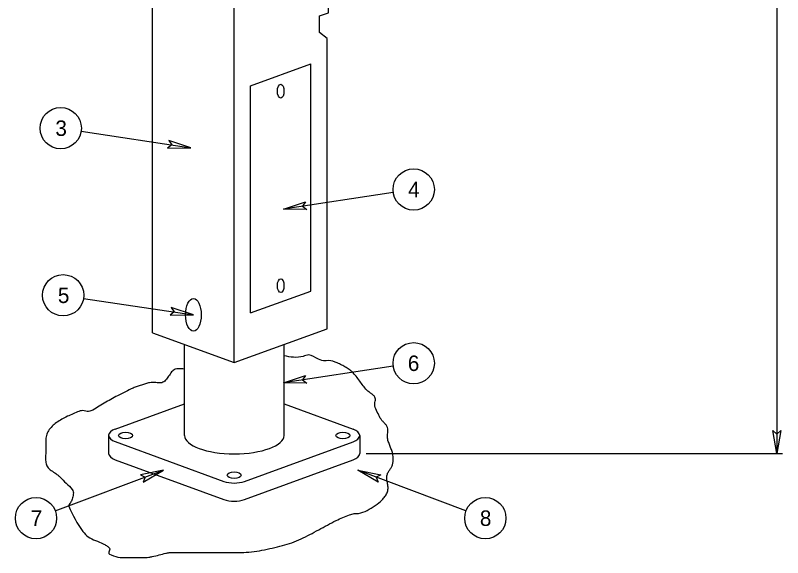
# Model space of a CAD drawing. Extents: x 99968 to 128667, y 90163 to 102182.
# Drawn here: x 121751 to 122345, y 100949 to 101369 of the extents above; entities that cross this region are included whole.
import ezdxf

# ---------------------------------------------------------------- set-up
doc = ezdxf.new("R2010")
doc.units = 0
doc.layers.add('RD Standard Plans Active', color=7, linetype='Continuous')

msp = doc.modelspace()

# ---------------------------------------------------------------- linework, layer by layer
at = {"layer": 'RD Standard Plans Active'}
for p, q in [((122340.33, 101823.69), (122340.33, 101029.94)), ((121920.12, 101100.51), (121920.14, 101423.41)), ((121856.86, 101123.53), (121856.86, 101390.39)), ((121932.82, 101314.84), (121979.33, 101331.77)), ((121932.81, 101138.87), (121932.82, 101314.84)), ((121801.5, 101279.61), (121886.6, 101266.8)), ((122043.27, 101232.1), (121958.17, 101219.29)), ((121803.38, 101150.2), (121888.49, 101137.39)), ((121932.81, 101138.87), (121979.33, 101155.81)), ((121881.59, 101043.99), (121881.59, 101114.53)), ((121958.64, 101043.99), (121958.64, 101114.53)), ((122043.27, 101097.54), (121958.17, 101084.73)), ((121827.91, 101048.98), (121881.59, 101068.53)), ((121958.64, 101068.44), (122012.19, 101048.86)), ((121822.83, 101044.1), (121822.83, 101030.06)), ((122017.27, 101043.98), (122017.27, 101029.94)), ((121827.91, 101039.21), (121912.11, 101008.41)), ((121927.95, 101008.41), (122012.19, 101039.08)), ((122022.31, 101029.94), (122344.88, 101029.94)), ((121827.91, 101025.18), (121912.11, 100994.39)), ((121927.95, 100994.38), (122012.19, 101025.05)), ((121781.52, 100985.55), (121865.31, 101017.07)), ((122099.61, 100985.55), (122015.83, 101017.07))]:
    msp.add_line(p, q, dxfattribs=at)
for points in [[(121992.01, 101126.68), (121992.01, 101351.34), (121986.15, 101356.06), (121986.15, 101369.03), (121993.22, 101371.39), (121993.22, 101418.47)], [(121979.33, 101155.81), (121979.33, 101331.77)], [(121856.85, 101123.54), (121920.12, 101100.51), (121992, 101126.67)], [(121856.85, 101123.54), (121920.12, 101100.51), (121992, 101126.67)]]:
    msp.add_lwpolyline(points, dxfattribs=at)
for points in [[(121868.46, 101266.46), (121886.6, 101266.8), (121869.36, 101272.47), (121871.69, 101269.05)], [(121976.31, 101218.95), (121958.17, 101219.29), (121975.41, 101224.96), (121973.08, 101221.54)], [(121870.35, 101137.05), (121888.49, 101137.39), (121871.25, 101143.06), (121873.58, 101139.64)], [(121976.31, 101084.39), (121958.17, 101084.73), (121975.41, 101090.4), (121973.08, 101086.98)], [(122343.37, 101047.83), (122340.33, 101029.94), (122337.29, 101047.83), (122340.33, 101045.02)], [(121849.63, 101007.93), (121865.31, 101017.07), (121847.49, 101013.61), (121851.19, 101011.76)], [(122031.5, 101007.93), (122015.83, 101017.07), (122033.64, 101013.61), (122029.94, 101011.76)]]:
    msp.add_lwpolyline(points, close=True, dxfattribs=at)
for centre in [(121785.68, 101281.99), (122059.09, 101234.48), (121787.56, 101152.58), (122059.09, 101099.92), (121766.55, 100979.92), (122114.59, 100979.92)]:
    msp.add_circle(centre, 16, dxfattribs=at)
for centre, major_axis in [((121956.07, 101310.62), (0, -5.38)), ((121956.07, 101160.03), (0, 5.38)), ((121888.49, 101137.39), (0, -12.68)), ((121835.95, 101043.97), (-5.38, 0)), ((122004.29, 101043.97), (5.38, 0)), ((121920.04, 101013.3), (5.38, 0))]:
    msp.add_ellipse(centre, major_axis=major_axis, ratio=0.474581, dxfattribs=at)
for centre, major_axis, ratio, start_param, end_param in [((121835.81, 101044.1), (-12.99, 0), 0.474581, 5.36678, 7.19965), ((121920.12, 101043.99), (38.53, 0), 0.369209, 3.141593, 6.283185), ((122004.29, 101043.97), (12.99, 0), 0.474581, 5.366721, 7.19959), ((121835.81, 101030.07), (-12.99, 0), 0.474581, 6.281239, 7.19965), ((122004.29, 101029.94), (12.99, 0), 0.474581, 5.366721, 6.283186), ((121920.04, 101013.3), (12.99, 0), 0.474581, 4.055853, 5.367363), ((121920.04, 100999.27), (12.99, 0), 0.474581, 4.055853, 5.367363)]:
    msp.add_ellipse(centre, major_axis=major_axis, ratio=ratio, start_param=start_param, end_param=end_param, dxfattribs=at)
for points in [[(121791.95, 100989.17), (121802.89, 100969.65), (121807.03, 100965.45), (121812.68, 100962.62), (121818.54, 100960.13), (121821.14, 100958.69), (121823.29, 100956.93), (121823.51, 100956.59), (121823.59, 100955.1), (121822.92, 100952.57), (121824.7, 100951.51), (121831.74, 100949.54), (121837.31, 100949.54), (121851.34, 100949.54), (121854, 100949.71), (121856.63, 100950.14), (121861.85, 100951.46), (121867.08, 100952.78), (121869.71, 100953.22), (121872.36, 100953.39), (121883.3, 100953.39), (121897.33, 100953.39), (121911.36, 100953.39), (121925.38, 100953.39), (121933.49, 100953.86), (121941.54, 100955.1), (121949.54, 100956.81), (121957.51, 100958.71), (121964.8, 100960.92), (121971.84, 100963.85), (121985.5, 100970.93), (121999.05, 100978.11), (122009.5, 100982.46), (122011.29, 100983.03), (122013.09, 100983.56), (122013.88, 100983.64), (122014.71, 100983.56), (122015.53, 100983.48), (122016.34, 100983.56), (122023.02, 100986), (122029.35, 100989.77), (122034.62, 100994.12), (122036.76, 100996.64), (122037.69, 100998.03), (122038.51, 100999.53), (122039.25, 101002.94), (122038.85, 101006.55), (122038.28, 101010.15), (122038.51, 101013.55), (122039.5, 101015.75), (122040.84, 101017.87), (122042.13, 101020.03), (122042.95, 101022.3), (122042.95, 101029.11), (122042.08, 101032.31), (122040.91, 101035.47), (122039.73, 101038.64), (122038.81, 101041.82), (122038.71, 101043.87), (122038.97, 101045.99), (122039.15, 101048.09), (122038.81, 101050.11), (122037.67, 101052.11), (122036.14, 101053.87), (122034.54, 101055.6), (122033.19, 101057.5), (122030.91, 101062.16), (122029.05, 101066.97), (122028.93, 101068.65), (122029.27, 101070.43), (122029.5, 101072.18), (122029.05, 101073.77), (122027.68, 101075.31), (122026.04, 101076.57), (122024.35, 101077.76), (122022.84, 101079.09), (122019.99, 101082.54), (122017.29, 101086.17), (122014.49, 101089.81), (122011.35, 101093.25), (122008.33, 101095.71), (122005.03, 101097.69), (122001.6, 101099.35), (121998.17, 101100.86), (121991.39, 101101.92), (121990.7, 101101.83), (121985.27, 101103.14), (121977.88, 101106.33), (121973.42, 101105.21), (121958.65, 101105.69)], [(121881.49, 101095.36), (121876.84, 101095.66), (121874.41, 101095.29), (121871.58, 101093.19), (121869.3, 101089.92), (121866.98, 101086.73), (121863.98, 101084.86), (121861.65, 101084.69), (121859.24, 101084.92), (121856.83, 101085.12), (121854.49, 101084.86), (121851.32, 101083.98), (121848.14, 101083.04), (121844.99, 101081.98), (121841.91, 101080.72), (121829.79, 101074.8), (121824.56, 101071.95), (121819.42, 101068.9), (121814.3, 101065.84), (121809.1, 101062.97), (121807.15, 101062.59), (121805.04, 101062.89), (121802.89, 101063.23), (121800.82, 101062.97), (121796.47, 101061.26), (121791.96, 101059.32), (121783.33, 101054.6), (121776.8, 101048.52), (121774.9, 101044.88), (121774.39, 101042.89), (121774.21, 101040.79), (121774.21, 101033.1), (121774.21, 101023.04), (121775.41, 101019.61), (121778.32, 101016.87), (121781.9, 101014.41), (121783.63, 101013.15), (121785.15, 101011.8), (121789.89, 101006.93), (121794.61, 101002.04), (121795.39, 101000.46), (121795.41, 100998.54), (121795.03, 100996.53), (121794.61, 100994.65), (121794.05, 100993.23), (121793.15, 100991.85), (121792.32, 100990.49), (121791.95, 100989.17)]]:
    msp.add_spline(points, degree=3, dxfattribs=at)

# ---------------------------------------------------------------- texts
for s, p in [('3', (121781.54, 101275.99)), ('4', (122054.76, 101228.48)), ('5', (121783.48, 101146.58)), ('6', (122054.54, 101093.92)), ('7', (121762.46, 100973.92)), ('8', (122110.36, 100973.92))]:
    msp.add_text(s, height=12, dxfattribs=at).set_placement(p)

doc.saveas('drawing.dxf')
